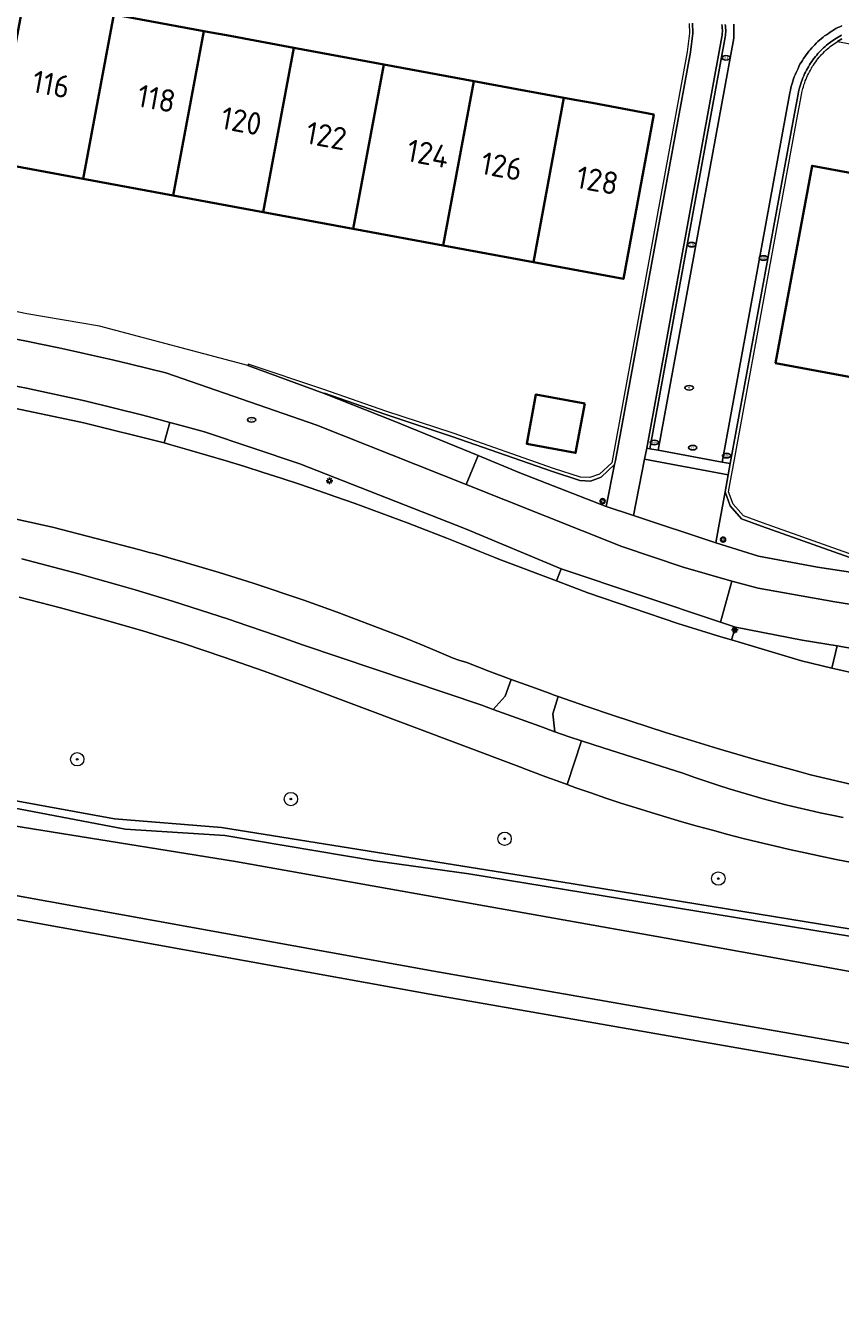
# Model space of a CAD drawing. Header units: metres. Extents: x 152610 to 160096, y 456114 to 462495.
# Tile 344 of 656: x 157870 to 157918, y 459843 to 459919. Entities that reach past the tile are written whole.
import ezdxf
from ezdxf.enums import TextEntityAlignment as Align

# ---------------------------------------------------------------- set-up
doc = ezdxf.new("R2010")
doc.units = ezdxf.units.M
doc.header["$LTSCALE"] = 0.5
doc.layers.get('0').update_dxf_attribs({"linetype": 'CONTINUOUS'})
for name, color, linetype, lineweight in [('B-PV-GK-BESCHOEIING-G', 251, 'GK-BESCHOEIING-SO', 18), ('B-PV-GR-BEPLANTING_CULTUUR_VASTE PLANTENVAK-GV', 251, 'CONTINUOUS', 18), ('B-PV-GR-BOOM-S', 251, 'CONTINUOUS', 25), ('B-PV-GR-GRAS-GV', 251, 'CONTINUOUS', 13), ('B-PV-IE-MEUBILAIR-S', 251, 'CONTINUOUS', 25), ('B-PV-IE-MEUBILAIR_WEGMEUBILAIR-GV', 251, 'CONTINUOUS', 18), ('B-PV-OG-BEBOUWING-GV', 6, 'CONTINUOUS', 35), ('B-PV-OG-BEBOUWING-T18', 1, 'CONTINUOUS', 18), ('B-PV-OG-TERREIN_BEGROEID-GV', 251, 'CONTINUOUS', 18), ('B-PV-OG-TERREIN_OEVER-GV', 251, 'CONTINUOUS', 18), ('B-PV-OG-WATER_SLOOT-GV', 251, 'CONTINUOUS', 18), ('B-PV-VH-GESLOTENVERHARDING_ASFALT-GV', 251, 'CONTINUOUS', 18), ('B-PV-VH-GESLOTENVERHARDING_BETON-GV', 251, 'CONTINUOUS', 18), ('B-PV-VH-OPENVERHARDING_BETONSTRAATSTEEN-GV', 251, 'CONTINUOUS', 18), ('B-PV-VH-OPENVERHARDING_STRAATBAKSTEEN-GV', 251, 'CONTINUOUS', 18), ('B-PV-VH-OPENVERHARDING_TEGEL-GV', 251, 'CONTINUOUS', 18)]:
    doc.layers.add(name, color=color, linetype=linetype, lineweight=lineweight)
doc.styles.add('NLCS-ISO', font='NLCS-ISO.ttf')
doc.styles.add('NLCS-ISO-M750-T18', font='NLCS-ISO.ttf', dxfattribs={"height": 1.35})
doc.linetypes.add('GK-BESCHOEIING-SO', pattern='A,18,-3,[1,NLCS.SHX,S=0.6,R=0,X=0,Y=0],-3', length=24)

# ---------------------------------------------------------------- blocks, each defined once
blk = doc.blocks.new('SIE-MEUBILAIR_BORD_VERKEER-SO')
blk.add_lwpolyline([(-0.5625, -0.5625), (0.5625, -0.5625), (0.5625, 0.5625), (-0.5625, 0.5625)], close=True)
at = {"style": 'NLCS-ISO'}
blk.add_text('vb', height=0.75, dxfattribs=at).set_placement((0, 0), align=Align.MIDDLE_CENTER)
blk = doc.blocks.new('SIE-MEUBILAIR_PAAL_LICHTMAST-SO')
for points in [[(-0.62, 0), (-1, 0)], [(-0.71, 0.71), (-0.44, 0.44)], [(0, 1), (0, 0.62)], [(0.44, 0.44), (0.71, 0.71)], [(1, 0), (0.62, 0)], [(-0.71, -0.71), (-0.44, -0.44)], [(0, -0.62), (0, -1)], [(0.44, -0.44), (0.71, -0.71)]]:
    blk.add_lwpolyline(points)
blk.add_circle((0, 0), 0.5)
blk = doc.blocks.new('SIE-MEUBILAIR_PAAL_VERKEERSBORD-SO')
blk.add_circle((0, 0), 0.75)
at = {"style": 'NLCS-ISO'}
blk.add_text('vb', height=0.75, dxfattribs=at).set_placement((0, 0.07), align=Align.MIDDLE_CENTER)
blk = doc.blocks.new('SIE-MEUBILAIR_PUT_KOLK-SO')
blk.add_ellipse((0, 0), major_axis=(1.25, 0), ratio=0.54)
at = {"style": 'NLCS-ISO'}
blk.add_text('klk', height=0.75, dxfattribs=at).set_placement((0.03, 0), align=Align.MIDDLE_CENTER)
blk = doc.blocks.new('SIE-MEUBILAIR_PUT_RIOOLPUT-SO')
blk.add_ellipse((0, 0), major_axis=(1.25, 0), ratio=0.54)
at = {"style": 'NLCS-ISO'}
blk.add_text('ri', height=0.75, dxfattribs=at).set_placement((-0.04, 0.07), align=Align.MIDDLE_CENTER)
blk = doc.blocks.new('SGR-BOOM_GBKN-SO')
at = {"linetype": 'ByBlock', "lineweight": 18}
h = blk.add_hatch(color=0, dxfattribs=at)
h.dxf.hatch_style = 1
edge = h.paths.add_edge_path()
edge.add_arc((0, 0), 0.25, 0, 360)
at = {"color": 0, "linetype": 'ByBlock', "lineweight": 18}
for radius in [2, 0.25]:
    blk.add_circle((0, 0), radius, dxfattribs=at)
at = {"color": 0, "linetype": 'ByBlock', "lineweight": 18, "style": 'NLCS-ISO'}
blk.add_attdef('SOORT', (2.5, 0), '', height=1.5, dxfattribs=at)

msp = doc.modelspace()

# ---------------------------------------------------------------- linework, layer by layer
at = {"layer": 'B-PV-GK-BESCHOEIING-G', "flags": 128}
msp.add_lwpolyline([(157621.543, 459766.067), (157631.048, 459764.67), (157642.392, 459762.921), (157651.111, 459761.466), (157658.881, 459760.528), (157670.486, 459759.043), (157671.519, 459758.901), (157672.555, 459758.776), (157673.593, 459758.666), (157674.632, 459758.573), (157675.673, 459758.495), (157676.714, 459758.433), (157677.757, 459758.387), (157678.8, 459758.357), (157679.843, 459758.343), (157680.886, 459758.346), (157681.93, 459758.364), (157682.972, 459758.398), (157684.015, 459758.448), (157685.056, 459758.514), (157686.096, 459758.596), (157686.593, 459758.641), (157691.469, 459758.993), (157692.877, 459759.131), (157694.284, 459759.284), (157695.689, 459759.454), (157697.091, 459759.64), (157698.492, 459759.841), (157699.891, 459760.058), (157701.286, 459760.291), (157702.679, 459760.54), (157704.07, 459760.805), (157705.457, 459761.085), (157706.84, 459761.381), (157708.221, 459761.692), (157709.598, 459762.019), (157710.971, 459762.362), (157712.34, 459762.72), (157713.705, 459763.094), (157715.065, 459763.483), (157716.421, 459763.887), (157717.773, 459764.307), (157719.119, 459764.741), (157720.461, 459765.192), (157721.797, 459765.657), (157723.128, 459766.137), (157724.454, 459766.632), (157725.774, 459767.143), (157727.088, 459767.668), (157728.396, 459768.208), (157729.698, 459768.763), (157730.993, 459769.332), (157732.282, 459769.916), (157733.504, 459770.486), (157734.605, 459771.021), (157735.7, 459771.57), (157736.787, 459772.134), (157737.867, 459772.711), (157738.939, 459773.303), (157740.003, 459773.908), (157741.06, 459774.528), (157742.108, 459775.161), (157743.147, 459775.808), (157744.179, 459776.468), (157745.201, 459777.142), (157746.215, 459777.829), (157746.665, 459778.14), (157751.466, 459781.377), (157754.544, 459783.551), (157759.862, 459787.893), (157767.004, 459793.665), (157769.663, 459795.836), (157771.592, 459797.477), (157772.996, 459799.061), (157773.88, 459800.012), (157774.034, 459800.485), (157774.439, 459802.482), (157774.677, 459804.995), (157775.837, 459806.35), (157777.24, 459806.647), (157777.583, 459806.728), (157777.923, 459806.824), (157778.259, 459806.935), (157778.589, 459807.061), (157778.912, 459807.202), (157779.229, 459807.358), (157779.539, 459807.528), (157779.841, 459807.712), (157780.134, 459807.909), (157780.418, 459808.119), (157780.692, 459808.342), (157780.955, 459808.577), (157781.208, 459808.824), (157781.314, 459808.934), (157784.487, 459812.368), (157787.194, 459815.116), (157791.103, 459818.503), (157792.459, 459819.51), (157792.799, 459819.78), (157793.128, 459820.063), (157793.447, 459820.358), (157793.755, 459820.664), (157794.051, 459820.982), (157794.335, 459821.31), (157794.607, 459821.648), (157794.867, 459821.996), (157795.113, 459822.354), (157795.346, 459822.72), (157795.565, 459823.095), (157795.771, 459823.477), (157795.962, 459823.867), (157796.139, 459824.263), (157796.301, 459824.666), (157796.448, 459825.075), (157796.558, 459825.416), (157797.833, 459830.252), (157799.338, 459839.181), (157799.825, 459844.168), (157802.799, 459860.033), (157803.904, 459866.493), (157803.979, 459866.989), (157804.069, 459867.481), (157804.175, 459867.97), (157804.297, 459868.456), (157804.434, 459868.938), (157804.586, 459869.415), (157804.754, 459869.886), (157804.937, 459870.353), (157805.134, 459870.813), (157805.346, 459871.266), (157805.572, 459871.713), (157805.813, 459872.152), (157806.068, 459872.583), (157806.336, 459873.006), (157806.617, 459873.42), (157806.912, 459873.825), (157807.219, 459874.22), (157807.539, 459874.606), (157807.871, 459874.981), (157808.215, 459875.345), (157808.57, 459875.697), (157808.936, 459876.039), (157809.313, 459876.368), (157809.701, 459876.686), (157810.098, 459876.99), (157810.505, 459877.282), (157810.921, 459877.561), (157811.345, 459877.826), (157811.528, 459877.935), (157812.002, 459878.151), (157812.482, 459878.352), (157812.968, 459878.539), (157813.459, 459878.711), (157813.956, 459878.868), (157814.457, 459879.009), (157814.963, 459879.135), (157815.472, 459879.245), (157815.984, 459879.339), (157816.499, 459879.418), (157817.015, 459879.481), (157817.534, 459879.528), (157818.02, 459879.558), (157818.905, 459879.593), (157819.791, 459879.612), (157820.676, 459879.615), (157821.562, 459879.603), (157822.447, 459879.574), (157823.332, 459879.529), (157824.216, 459879.468), (157825.098, 459879.392), (157825.979, 459879.299), (157826.858, 459879.191), (157827.735, 459879.066), (157828.61, 459878.926), (157829.482, 459878.77), (157829.829, 459878.703), (157847.691, 459875.272), (157865.972, 459871.844), (157882.201, 459869.24), (157907.939, 459864.663), (157948.65, 459857.262), (157954.27, 459856.255), (157958.365, 459855.867), (157961.463, 459855.418), (157965.353, 459854.346), (157975.192, 459850.435), (157981.133, 459848.696), (157981.85, 459848.478), (157982.571, 459848.275), (157983.296, 459848.088), (157984.025, 459847.916), (157984.758, 459847.76), (157985.493, 459847.62), (157986.232, 459847.495), (157986.973, 459847.386), (157987.716, 459847.293), (157988.461, 459847.216), (157989.208, 459847.155), (157989.956, 459847.109), (157990.704, 459847.08), (157991.453, 459847.067), (157992.202, 459847.07), (157992.951, 459847.088), (157993.699, 459847.123), (157994.416, 459847.171), (157998.714, 459847.624), (158000, 459847.633), (158009.32, 459846.378), (158022.876, 459843.827), (158034.469, 459841.861), (158044.977, 459839.819), (158047.253, 459839.446), (158053.831, 459839.622), (158055.86, 459839.703), (158056.805, 459839.603), (158057.541, 459839.502), (158058.277, 459839.296), (158059.083, 459838.951), (158060.206, 459838.327), (158060.828, 459837.754), (158066.888, 459832.17), (158069.422, 459829.419), (158073.654, 459823.494), (158074.393, 459822.728), (158079.172, 459818.975), (158081.949, 459816.68), (158083.317, 459816.023), (158088.641, 459814.932), (158095.297, 459813.674), (158095.505, 459813.573), (158095.706, 459813.458), (158095.899, 459813.33), (158096.082, 459813.188), (158096.255, 459813.034), (158096.418, 459812.869), (158096.568, 459812.693), (158096.706, 459812.507), (158096.83, 459812.312), (158096.941, 459812.108), (158097.038, 459811.898), (158097.12, 459811.681), (158097.186, 459811.459), (158097.237, 459811.234), (158097.273, 459811.005), (158097.293, 459810.774), (158097.296, 459810.542), (158097.284, 459810.311), (158097.255, 459810.081), (158097.211, 459809.854), (158097.207, 459809.835)], dxfattribs=at)
at = {"layer": 'B-PV-GR-BEPLANTING_CULTUUR_VASTE PLANTENVAK-GV', "flags": 128}
for points in [[(157904.347, 459890.434), (157904.849, 459892.929), (157904.061, 459892.184), (157903.413, 459891.946), (157902.783, 459891.984), (157901.138, 459892.511), (157895.137, 459894.609), (157891.13, 459895.936), (157887.532, 459897.196), (157887.507, 459897.18), (157891.682, 459895.528), (157896.701, 459893.467), (157899.19, 459892.445)], [(157923.23, 459885.847), (157913.623, 459889.261), (157912.444, 459889.694), (157911.756, 459890.456), (157911.455, 459891.294), (157911.057, 459889.144), (157910.895, 459888.266), (157913.449, 459887.461), (157916.967, 459886.803), (157921.426, 459886.122)]]:
    msp.add_lwpolyline(points, close=True, dxfattribs=at)
at = {"layer": 'B-PV-GR-GRAS-GV', "flags": 128}
msp.add_lwpolyline([(157920.026, 459856.723), (157893.812, 459861.301), (157864.513, 459866.594)], dxfattribs=at)
at = {"layer": 'B-PV-IE-MEUBILAIR_WEGMEUBILAIR-GV', "flags": 128}
for points in [[(157909.306, 459919.259), (157909.327, 459918.686), (157909.197, 459917.577), (157904.685, 459893.028), (157903.955, 459892.358), (157903.383, 459892.148), (157902.82, 459892.182), (157901.201, 459892.701), (157895.202, 459894.799), (157891.194, 459896.125), (157887.474, 459897.402), (157882.964, 459898.924), (157882.942, 459898.852), (157887.507, 459897.18), (157887.532, 459897.196), (157891.13, 459895.936), (157895.137, 459894.609), (157901.138, 459892.511), (157902.783, 459891.984), (157903.413, 459891.946), (157904.061, 459892.184), (157904.849, 459892.929), (157904.914, 459893.169), (157909.395, 459917.547), (157909.528, 459918.678), (157909.505, 459919.287)], [(157911.267, 459919.195), (157911.279, 459919.089), (157911.279, 459918.984), (157911.29, 459918.866), (157911.29, 459918.782), (157911.279, 459918.676), (157911.279, 459918.569), (157911.269, 459918.469), (157906.77, 459893.909), (157906.967, 459893.873), (157911.467, 459918.441), (157911.479, 459918.558), (157911.479, 459918.664), (157911.49, 459918.77), (157911.49, 459918.876), (157911.479, 459918.994), (157911.479, 459919.1), (157911.467, 459919.206)], [(157918.412, 459918.568), (157918.106, 459918.391), (157917.885, 459918.24), (157917.611, 459918.05), (157917.517, 459917.968), (157917.435, 459917.897), (157917.34, 459917.815), (157917.258, 459917.732), (157917.164, 459917.638), (157917.081, 459917.556), (157916.999, 459917.473), (157916.928, 459917.379), (157916.846, 459917.285), (157916.775, 459917.191), (157916.704, 459917.097), (157916.634, 459916.991), (157916.563, 459916.897), (157916.492, 459916.791), (157916.434, 459916.685), (157916.375, 459916.579), (157916.316, 459916.473), (157916.257, 459916.355), (157916.198, 459916.25), (157916.151, 459916.132), (157916.104, 459916.014), (157916.057, 459915.908), (157916.021, 459915.791), (157915.974, 459915.661), (157915.939, 459915.543), (157915.903, 459915.426), (157915.844, 459915.179), (157915.821, 459915.049), (157915.55, 459913.566), (157911.767, 459892.985), (157911.646, 459892.322), (157911.455, 459891.294), (157911.756, 459890.456), (157912.444, 459889.694), (157913.623, 459889.261), (157923.23, 459885.847)], [(157924.277, 459885.687), (157913.691, 459889.449), (157912.559, 459889.864), (157911.931, 459890.561), (157911.662, 459891.311), (157911.783, 459891.954), (157911.918, 459892.702), (157915.746, 459913.53), (157916.018, 459915.013), (157916.04, 459915.137), (157916.097, 459915.374), (157916.13, 459915.486), (157916.164, 459915.598), (157916.211, 459915.728), (157916.244, 459915.839), (157916.288, 459915.936), (157916.336, 459916.058), (157916.379, 459916.163), (157916.434, 459916.262), (157916.493, 459916.38), (157916.549, 459916.482), (157916.608, 459916.588), (157916.663, 459916.687), (157916.726, 459916.781), (157916.797, 459916.875), (157916.868, 459916.981), (157916.935, 459917.071), (157917.001, 459917.159), (157917.084, 459917.253), (157917.15, 459917.342), (157917.223, 459917.414), (157917.305, 459917.497), (157917.399, 459917.591), (157917.477, 459917.669), (157917.565, 459917.746), (157917.648, 459917.816), (157917.734, 459917.892), (157918.164, 459918.189), (157918.425, 459918.343)], [(157918.425, 459918.343), (157918.164, 459918.189), (157923.42, 459917.214)]]:
    msp.add_lwpolyline(points, dxfattribs=at)
at = {"layer": 'B-PV-OG-BEBOUWING-GV', "flags": 128}
for points in [[(157867.73, 459910.979), (157873.108, 459909.984), (157874.947, 459919.797), (157874.527, 459919.875), (157871.473, 459920.439), (157870.45, 459920.628), (157869.572, 459920.79)], [(157873.108, 459909.984), (157878.486, 459908.99), (157880.322, 459918.804), (157874.947, 459919.797)], [(157885.697, 459917.811), (157881.661, 459918.557), (157880.639, 459918.745), (157880.322, 459918.804), (157878.486, 459908.99), (157883.865, 459907.995)], [(157883.865, 459907.995), (157889.243, 459907.001), (157891.072, 459916.817), (157885.697, 459917.811)], [(157889.243, 459907.001), (157894.621, 459906.007), (157896.447, 459915.824), (157891.072, 459916.817)], [(157901.822, 459914.831), (157900.213, 459915.128), (157899.558, 459915.249), (157896.447, 459915.824), (157894.621, 459906.007), (157900, 459905.012)], [(157901.822, 459914.831), (157900, 459905.012), (157905.378, 459904.018), (157907.197, 459913.838), (157903.507, 459914.52), (157902.596, 459914.688)], [(157926.529, 459904.892), (157923.538, 459905.447), (157924.255, 459909.371), (157922.039, 459909.778), (157916.654, 459910.767), (157914.475, 459898.99), (157922.085, 459897.574), (157922.273, 459898.59), (157925.254, 459898.03)], [(157903.073, 459896.57), (157900.152, 459897.117), (157899.601, 459894.172), (157902.521, 459893.625)]]:
    msp.add_lwpolyline(points, close=True, dxfattribs=at)
at = {"layer": 'B-PV-OG-TERREIN_BEGROEID-GV', "flags": 128}
for points in [[(157869.719, 459897.483), (157862.59, 459898.84), (157862.38, 459897.65), (157868.32, 459896.44), (157873.151, 459895.423), (157877.94, 459894.22), (157878.292, 459895.448), (157877.477, 459895.666), (157876.661, 459895.88), (157873.203, 459896.738)], [(157894.83, 459888.533), (157895.73, 459888.173), (157896.793, 459887.738), (157897.7, 459887.38), (157897.939, 459887.289), (157901.384, 459885.979), (157901.658, 459886.699), (157895.955, 459889.095), (157886.058, 459892.975), (157880.36, 459894.874), (157879.251, 459895.185), (157878.292, 459895.448), (157877.94, 459894.22), (157878.341, 459894.113), (157878.35, 459894.11), (157879.455, 459893.796), (157880.558, 459893.475), (157881.658, 459893.145), (157882.756, 459892.808), (157883.851, 459892.464), (157884.944, 459892.111), (157886.035, 459891.751), (157887.123, 459891.384), (157888.208, 459891.009), (157889.291, 459890.626), (157890.372, 459890.236), (157891.449, 459889.838), (157892.523, 459889.433), (157893.595, 459889.021)], [(157912.072, 459883.225), (157911.843, 459882.46), (157916.01, 459881.214), (157917.829, 459880.775), (157918.146, 459882.109), (157916.06, 459882.443)], [(157926.279, 459880.661), (157918.146, 459882.109), (157917.829, 459880.775), (157918.196, 459880.686), (157921.346, 459879.971), (157925.096, 459879.191), (157925.183, 459879.609), (157926.077, 459879.445)]]:
    msp.add_lwpolyline(points, close=True, dxfattribs=at)
for points in [[(157869.446, 459887.294), (157870.578, 459887.006), (157871.709, 459886.71), (157872.837, 459886.406), (157873.964, 459886.095), (157875.088, 459885.775), (157876.21, 459885.448), (157877.33, 459885.114), (157878.447, 459884.772), (157879.562, 459884.422), (157880.675, 459884.064), (157881.785, 459883.699), (157882.893, 459883.326), (157883.998, 459882.946), (157885.1, 459882.558), (157886.2, 459882.163), (157896.92, 459878.56), (157897.603, 459878.312), (157898.307, 459879.094), (157898.683, 459880.098), (157897.35, 459880.599), (157896.021, 459881.11), (157895.54, 459881.26), (157895.205, 459881.379), (157894.225, 459881.792), (157893.243, 459882.198), (157892.257, 459882.596), (157891.268, 459882.987), (157890.277, 459883.37), (157889.282, 459883.746), (157888.285, 459884.115), (157887.285, 459884.476), (157886.283, 459884.829), (157885.277, 459885.175), (157884.269, 459885.513), (157883.259, 459885.844), (157882.246, 459886.167), (157881.231, 459886.483), (157880.213, 459886.79), (157879.194, 459887.09), (157878.171, 459887.383), (157877.411, 459887.595), (157877.04, 459887.68), (157876.5, 459887.83), (157871.278, 459889.183), (157866.01, 459890.34)], [(157919.025, 459869.174), (157918.093, 459869.356), (157917.162, 459869.546), (157916.232, 459869.744), (157915.304, 459869.949), (157914.378, 459870.162), (157913.454, 459870.383), (157912.532, 459870.612), (157911.611, 459870.849), (157910.693, 459871.093), (157909.777, 459871.345), (157908.863, 459871.605), (157907.951, 459871.872), (157907.041, 459872.147), (157906.134, 459872.43), (157905.229, 459872.721), (157904.327, 459873.019), (157903.427, 459873.324), (157902.53, 459873.637), (157902.021, 459873.819), (157901.635, 459873.958), (157900.743, 459874.286), (157899.854, 459874.622), (157898.968, 459874.965), (157886.312, 459879.725), (157883.92, 459880.603), (157881.514, 459881.44), (157879.095, 459882.237), (157876.662, 459882.993), (157874.216, 459883.709), (157871.76, 459884.383), (157869.292, 459885.016)], [(157928.14, 459863.702), (157902.388, 459867.888), (157881.367, 459871.269), (157874.975, 459871.781), (157827.083, 459880.522)], [(157827.083, 459880.522), (157874.975, 459871.781), (157881.367, 459871.269), (157902.388, 459867.888), (157928.14, 459863.702)], [(157920.303, 459873.536), (157916.548, 459874.412), (157916, 459874.57), (157915.631, 459874.662), (157913.312, 459875.306), (157911.002, 459875.979), (157907.885, 459876.936), (157904.784, 459877.944), (157903.128, 459878.507), (157901.477, 459879.084), (157901.16, 459878.054), (157901.292, 459876.974), (157902.13, 459876.67), (157902.873, 459876.433), (157904.171, 459876.02), (157908.938, 459874.501), (157909.648, 459874.247), (157910.361, 459874.002), (157911.028, 459873.782), (157911.698, 459873.569), (157912.37, 459873.364), (157913.045, 459873.167), (157913.721, 459872.977), (157914.4, 459872.795), (157915.081, 459872.621), (157915.764, 459872.455), (157916.448, 459872.296), (157917.135, 459872.145), (157917.823, 459872.002), (157918.512, 459871.867)], [(157928.01, 459863.29), (157896.136, 459868.487), (157890.55, 459869.28), (157881.56, 459870.79), (157875.61, 459871.16), (157842.17, 459877.53)], [(157842.17, 459877.53), (157875.61, 459871.16), (157881.56, 459870.79), (157890.55, 459869.28), (157896.136, 459868.487), (157928.01, 459863.29)], [(157865.972, 459871.845), (157882.201, 459869.24), (157907.939, 459864.663), (157948.65, 459857.262)]]:
    msp.add_lwpolyline(points, dxfattribs=at)
at = {"layer": 'B-PV-OG-TERREIN_OEVER-GV', "flags": 128}
for points in [[(157920.267, 459858.107), (157894.057, 459862.684), (157864.764, 459867.976)], [(157864.513, 459866.594), (157893.812, 459861.301), (157920.026, 459856.723)]]:
    msp.add_lwpolyline(points, dxfattribs=at)
at = {"layer": 'B-PV-OG-WATER_SLOOT-GV', "flags": 128}
for points in [[(157948.65, 459857.262), (157907.939, 459864.663), (157882.201, 459869.24), (157865.972, 459871.845)], [(157864.764, 459867.976), (157894.057, 459862.684), (157920.267, 459858.107)]]:
    msp.add_lwpolyline(points, dxfattribs=at)
at = {"layer": 'B-PV-VH-GESLOTENVERHARDING_ASFALT-GV', "flags": 128}
for points in [[(157862.59, 459898.84), (157869.719, 459897.483), (157873.203, 459896.738), (157876.661, 459895.88), (157877.477, 459895.666), (157878.292, 459895.448), (157879.251, 459895.185), (157880.36, 459894.874), (157886.058, 459892.975), (157895.955, 459889.095), (157901.658, 459886.699), (157911.173, 459883.524), (157911.377, 459884.241), (157911.866, 459885.962), (157908.943, 459886.812), (157905.295, 459888.038), (157895.988, 459891.73), (157887.071, 459895.283), (157878.048, 459898.4), (157876.987, 459898.669), (157875.924, 459898.93), (157874.859, 459899.184), (157873.792, 459899.429), (157872.724, 459899.667), (157871.654, 459899.898), (157870.582, 459900.12), (157869.728, 459900.291), (157845.925, 459904.89)], [(157921.346, 459879.971), (157918.196, 459880.686), (157917.829, 459880.775), (157916.01, 459881.214), (157911.843, 459882.46), (157911.201, 459882.652), (157908.632, 459883.435), (157903.252, 459885.268), (157901.384, 459885.979), (157897.939, 459887.289), (157897.7, 459887.38), (157896.793, 459887.738), (157895.73, 459888.173), (157894.83, 459888.533), (157893.595, 459889.021), (157892.523, 459889.433), (157891.449, 459889.838), (157890.372, 459890.236), (157889.291, 459890.626), (157888.208, 459891.009), (157887.123, 459891.384), (157886.035, 459891.751), (157884.944, 459892.111), (157883.851, 459892.464), (157882.756, 459892.808), (157881.658, 459893.145), (157880.558, 459893.475), (157879.455, 459893.796), (157878.35, 459894.11), (157878.341, 459894.113), (157877.94, 459894.22), (157873.151, 459895.423), (157868.32, 459896.44)], [(157866.01, 459890.34), (157871.278, 459889.183), (157876.5, 459887.83), (157877.04, 459887.68), (157877.411, 459887.595), (157878.171, 459887.383), (157879.194, 459887.09), (157880.213, 459886.79), (157881.231, 459886.483), (157882.246, 459886.167), (157883.259, 459885.844), (157884.269, 459885.513), (157885.277, 459885.175), (157886.283, 459884.829), (157887.285, 459884.476), (157888.285, 459884.115), (157889.282, 459883.746), (157890.277, 459883.37), (157891.268, 459882.987), (157892.257, 459882.596), (157893.243, 459882.198), (157894.225, 459881.792), (157895.205, 459881.379), (157895.54, 459881.26), (157896.021, 459881.11), (157897.35, 459880.599), (157898.683, 459880.098), (157899.841, 459879.672), (157901.003, 459879.253), (157901.24, 459879.168), (157901.477, 459879.084), (157903.128, 459878.507), (157904.784, 459877.944), (157907.885, 459876.936), (157911.002, 459875.979), (157913.312, 459875.306), (157915.631, 459874.662), (157916, 459874.57), (157916.548, 459874.412), (157920.303, 459873.536)], [(157869.292, 459885.016), (157871.76, 459884.383), (157874.216, 459883.709), (157876.662, 459882.993), (157879.095, 459882.237), (157881.514, 459881.44), (157883.92, 459880.603), (157886.312, 459879.725), (157898.968, 459874.965), (157899.854, 459874.622), (157900.743, 459874.286), (157901.635, 459873.958), (157902.021, 459873.819), (157902.873, 459876.433), (157902.13, 459876.67), (157901.292, 459876.974), (157900.382, 459877.304), (157897.603, 459878.312), (157896.92, 459878.56), (157886.2, 459882.163), (157885.1, 459882.558), (157883.998, 459882.946), (157882.893, 459883.326), (157881.785, 459883.699), (157880.675, 459884.064), (157879.562, 459884.422), (157878.447, 459884.772), (157877.33, 459885.114), (157876.21, 459885.448), (157875.088, 459885.775), (157873.964, 459886.095), (157872.837, 459886.406), (157871.709, 459886.71), (157870.578, 459887.006), (157869.446, 459887.294)], [(157918.512, 459871.867), (157917.823, 459872.002), (157917.135, 459872.145), (157916.448, 459872.296), (157915.764, 459872.455), (157915.081, 459872.621), (157914.4, 459872.795), (157913.721, 459872.977), (157913.045, 459873.167), (157912.37, 459873.364), (157911.698, 459873.569), (157911.028, 459873.782), (157910.361, 459874.002), (157909.648, 459874.247), (157908.938, 459874.501), (157904.171, 459876.02), (157902.873, 459876.433), (157902.021, 459873.819), (157902.53, 459873.637), (157903.427, 459873.324), (157904.327, 459873.019), (157905.229, 459872.721), (157906.134, 459872.43), (157907.041, 459872.147), (157907.951, 459871.872), (157908.863, 459871.605), (157909.777, 459871.345), (157910.693, 459871.093), (157911.611, 459870.849), (157912.532, 459870.612), (157913.454, 459870.383), (157914.378, 459870.162), (157915.304, 459869.949), (157916.232, 459869.744), (157917.162, 459869.546), (157918.093, 459869.356), (157919.025, 459869.174)]]:
    msp.add_lwpolyline(points, dxfattribs=at)
msp.add_lwpolyline([(157950.772, 459876.193), (157956.51, 459875.06), (157985.951, 459870.05), (157988.102, 459872.089), (157953.874, 459878.35), (157936.125, 459881.607), (157924.404, 459883.748), (157921.14, 459884.246), (157918.003, 459884.726), (157913.43, 459885.551), (157911.866, 459885.962), (157911.377, 459884.241), (157911.173, 459883.524), (157912.072, 459883.225), (157916.06, 459882.443), (157918.146, 459882.109), (157926.279, 459880.661), (157938.706, 459878.433), (157945.987, 459877.049)], close=True, dxfattribs=at)
at = {"layer": 'B-PV-VH-GESLOTENVERHARDING_BETON-GV', "flags": 128}
for points in [[(157909.306, 459919.259), (157909.327, 459918.686), (157909.197, 459917.577), (157904.685, 459893.028), (157903.955, 459892.358), (157903.383, 459892.148), (157902.82, 459892.182), (157901.201, 459892.701), (157895.202, 459894.799), (157891.194, 459896.125), (157887.474, 459897.402), (157882.964, 459898.924), (157882.942, 459898.852), (157887.507, 459897.18), (157887.532, 459897.196), (157891.13, 459895.936), (157895.137, 459894.609), (157901.138, 459892.511), (157902.783, 459891.984), (157903.413, 459891.946), (157904.061, 459892.184), (157904.849, 459892.929), (157904.914, 459893.169), (157909.395, 459917.547), (157909.528, 459918.678), (157909.505, 459919.287)], [(157911.267, 459919.195), (157911.279, 459919.089), (157911.279, 459918.984), (157911.29, 459918.866), (157911.29, 459918.782), (157911.279, 459918.676), (157911.279, 459918.569), (157911.269, 459918.469), (157906.77, 459893.909), (157906.967, 459893.873), (157911.467, 459918.441), (157911.479, 459918.558), (157911.479, 459918.664), (157911.49, 459918.77), (157911.49, 459918.876), (157911.479, 459918.994), (157911.479, 459919.1), (157911.467, 459919.206)], [(157918.412, 459918.568), (157918.106, 459918.391), (157917.885, 459918.24), (157917.611, 459918.05), (157917.517, 459917.968), (157917.435, 459917.897), (157917.34, 459917.815), (157917.258, 459917.732), (157917.164, 459917.638), (157917.081, 459917.556), (157916.999, 459917.473), (157916.928, 459917.379), (157916.846, 459917.285), (157916.775, 459917.191), (157916.704, 459917.097), (157916.634, 459916.991), (157916.563, 459916.897), (157916.492, 459916.791), (157916.434, 459916.685), (157916.375, 459916.579), (157916.316, 459916.473), (157916.257, 459916.355), (157916.198, 459916.25), (157916.151, 459916.132), (157916.104, 459916.014), (157916.057, 459915.908), (157916.021, 459915.791), (157915.974, 459915.661), (157915.939, 459915.543), (157915.903, 459915.426), (157915.844, 459915.179), (157915.821, 459915.049), (157915.55, 459913.566), (157911.767, 459892.985), (157911.646, 459892.322), (157911.455, 459891.294), (157911.756, 459890.456), (157912.444, 459889.694), (157913.623, 459889.261), (157923.23, 459885.847)], [(157924.277, 459885.687), (157913.691, 459889.449), (157912.559, 459889.864), (157911.931, 459890.561), (157911.662, 459891.311), (157911.783, 459891.954), (157911.918, 459892.702), (157915.746, 459913.53), (157916.018, 459915.013), (157916.04, 459915.137), (157916.097, 459915.374), (157916.13, 459915.486), (157916.164, 459915.598), (157916.211, 459915.728), (157916.244, 459915.839), (157916.288, 459915.936), (157916.336, 459916.058), (157916.379, 459916.163), (157916.434, 459916.262), (157916.493, 459916.38), (157916.549, 459916.482), (157916.608, 459916.588), (157916.663, 459916.687), (157916.726, 459916.781), (157916.797, 459916.875), (157916.868, 459916.981), (157916.935, 459917.071), (157917.001, 459917.159), (157917.084, 459917.253), (157917.15, 459917.342), (157917.223, 459917.414), (157917.305, 459917.497), (157917.399, 459917.591), (157917.477, 459917.669), (157917.565, 459917.746), (157917.648, 459917.816), (157917.734, 459917.892), (157918.164, 459918.189), (157918.425, 459918.343)], [(157918.425, 459918.343), (157918.164, 459918.189), (157923.42, 459917.214)]]:
    msp.add_lwpolyline(points, dxfattribs=at)
msp.add_lwpolyline([(157911.767, 459892.985), (157911.279, 459893.075), (157907.454, 459893.783), (157906.967, 459893.873), (157906.77, 459893.909), (157906.642, 459893.247), (157911.646, 459892.322)], close=True, dxfattribs=at)
at = {"layer": 'B-PV-VH-OPENVERHARDING_BETONSTRAATSTEEN-GV', "flags": 128}
for points in [[(157909.505, 459919.287), (157909.528, 459918.678), (157909.395, 459917.547), (157904.914, 459893.169), (157904.849, 459892.929), (157904.347, 459890.434), (157905.99, 459889.888), (157906.642, 459893.247), (157906.77, 459893.909), (157911.269, 459918.469), (157911.279, 459918.569), (157911.279, 459918.676), (157911.29, 459918.782), (157911.29, 459918.866), (157911.279, 459918.984), (157911.279, 459919.089), (157911.267, 459919.195)], [(157911.467, 459919.206), (157911.479, 459919.1), (157911.479, 459918.994), (157911.49, 459918.876), (157911.49, 459918.77), (157911.479, 459918.664), (157911.479, 459918.558), (157911.467, 459918.441), (157906.967, 459893.873), (157907.454, 459893.783), (157911.973, 459918.382), (157911.973, 459918.499), (157911.985, 459918.617), (157911.985, 459918.747), (157911.985, 459918.864), (157911.985, 459918.982), (157911.973, 459919.1), (157911.973, 459919.229)], [(157918.424, 459919.133), (157918.306, 459919.074), (157918.188, 459919.015), (157918.071, 459918.956), (157917.953, 459918.886), (157917.835, 459918.815), (157917.729, 459918.744), (157917.623, 459918.674), (157917.505, 459918.592), (157917.399, 459918.521), (157917.305, 459918.439), (157917.199, 459918.356), (157917.093, 459918.262), (157916.999, 459918.18), (157916.905, 459918.086), (157916.811, 459917.991), (157916.716, 459917.897), (157916.634, 459917.803), (157916.54, 459917.697), (157916.457, 459917.603), (157916.375, 459917.497), (157916.293, 459917.391), (157916.222, 459917.274), (157916.139, 459917.168), (157916.069, 459917.05), (157915.998, 459916.932), (157915.927, 459916.826), (157915.869, 459916.697), (157915.81, 459916.579), (157915.751, 459916.462), (157915.692, 459916.332), (157915.645, 459916.203), (157915.586, 459916.085), (157915.539, 459915.956), (157915.503, 459915.814), (157915.456, 459915.685), (157915.421, 459915.555), (157915.385, 459915.414), (157915.362, 459915.273), (157915.326, 459915.132), (157911.279, 459893.075), (157911.767, 459892.985), (157915.55, 459913.566), (157915.821, 459915.049), (157915.844, 459915.179), (157915.903, 459915.426), (157915.939, 459915.543), (157915.974, 459915.661), (157916.021, 459915.791), (157916.057, 459915.908), (157916.104, 459916.014), (157916.151, 459916.132), (157916.198, 459916.25), (157916.257, 459916.355), (157916.316, 459916.473), (157916.375, 459916.579), (157916.434, 459916.685), (157916.492, 459916.791), (157916.563, 459916.897), (157916.634, 459916.991), (157916.704, 459917.097), (157916.775, 459917.191), (157916.846, 459917.285), (157916.928, 459917.379), (157916.999, 459917.473), (157917.081, 459917.556), (157917.164, 459917.638), (157917.258, 459917.732), (157917.34, 459917.815), (157917.435, 459917.897), (157917.517, 459917.968), (157917.611, 459918.05), (157917.885, 459918.24), (157918.106, 459918.391), (157918.412, 459918.568)]]:
    msp.add_lwpolyline(points, dxfattribs=at)
for points in [[(157908.632, 459883.435), (157911.201, 459882.652), (157911.843, 459882.46), (157912.072, 459883.225), (157911.173, 459883.524), (157901.658, 459886.699), (157901.384, 459885.979), (157903.252, 459885.268)], [(157899.841, 459879.672), (157898.683, 459880.098), (157898.307, 459879.094), (157897.603, 459878.312), (157900.382, 459877.304), (157901.292, 459876.974), (157901.16, 459878.054), (157901.477, 459879.084), (157901.24, 459879.168), (157901.003, 459879.253)]]:
    msp.add_lwpolyline(points, close=True, dxfattribs=at)
at = {"layer": 'B-PV-VH-OPENVERHARDING_STRAATBAKSTEEN-GV', "flags": 128}
msp.add_lwpolyline([(157911.973, 459919.229), (157911.973, 459919.1), (157911.985, 459918.982), (157911.985, 459918.864), (157911.985, 459918.747), (157911.985, 459918.617), (157911.973, 459918.499), (157911.973, 459918.382), (157907.454, 459893.783), (157911.279, 459893.075), (157915.326, 459915.132), (157915.362, 459915.273), (157915.385, 459915.414), (157915.421, 459915.555), (157915.456, 459915.685), (157915.503, 459915.814), (157915.539, 459915.956), (157915.586, 459916.085), (157915.645, 459916.203), (157915.692, 459916.332), (157915.751, 459916.462), (157915.81, 459916.579), (157915.869, 459916.697), (157915.927, 459916.826), (157915.998, 459916.932), (157916.069, 459917.05), (157916.139, 459917.168), (157916.222, 459917.274), (157916.293, 459917.391), (157916.375, 459917.497), (157916.457, 459917.603), (157916.54, 459917.697), (157916.634, 459917.803), (157916.716, 459917.897), (157916.811, 459917.991), (157916.905, 459918.086), (157916.999, 459918.18), (157917.093, 459918.262), (157917.199, 459918.356), (157917.305, 459918.439), (157917.399, 459918.521), (157917.505, 459918.592), (157917.623, 459918.674), (157917.729, 459918.744), (157917.835, 459918.815), (157917.953, 459918.886), (157918.071, 459918.956), (157918.188, 459919.015), (157918.306, 459919.074), (157918.424, 459919.133)], dxfattribs=at)
at = {"layer": 'B-PV-VH-OPENVERHARDING_TEGEL-GV', "flags": 128}
msp.add_lwpolyline([(157845.925, 459904.89), (157869.728, 459900.291), (157870.582, 459900.12), (157871.654, 459899.898), (157872.724, 459899.667), (157873.792, 459899.429), (157874.859, 459899.184), (157875.924, 459898.93), (157876.987, 459898.669), (157878.048, 459898.4), (157887.071, 459895.283), (157895.988, 459891.73), (157896.701, 459893.467), (157891.682, 459895.528), (157887.507, 459897.18), (157882.942, 459898.852), (157874.077, 459901.202), (157869.734, 459901.924), (157860.687, 459903.808)], dxfattribs=at)
for points in [[(157911.866, 459885.962), (157913.43, 459885.551), (157918.003, 459884.726), (157921.14, 459884.246), (157921.426, 459886.122), (157916.967, 459886.803), (157913.449, 459887.461), (157910.895, 459888.266), (157905.99, 459889.888), (157904.347, 459890.434), (157899.19, 459892.445), (157896.701, 459893.467), (157895.988, 459891.73), (157905.295, 459888.038), (157908.943, 459886.812)], [(157911.057, 459889.144), (157911.455, 459891.294), (157911.646, 459892.322), (157906.642, 459893.247), (157905.99, 459889.888), (157910.895, 459888.266)]]:
    msp.add_lwpolyline(points, close=True, dxfattribs=at)

# ---------------------------------------------------------------- block references
at = {"layer": 'B-PV-GR-BOOM-S', "xscale": 0.2, "yscale": 0.2, "zscale": 0.2}
for p in [(157872.749, 459875.334), (157885.516, 459872.96), (157898.283, 459870.587), (157911.05, 459868.213)]:
    msp.add_blockref('SGR-BOOM_GBKN-SO', p, dxfattribs=at)
at = {"layer": 'B-PV-IE-MEUBILAIR-S', "xscale": 0.2, "yscale": 0.2, "zscale": 0.2}
for name, p in [('SIE-MEUBILAIR_PUT_KOLK-SO', (157911.507, 459917.214)), ('SIE-MEUBILAIR_PUT_KOLK-SO', (157909.458, 459906.057)), ('SIE-MEUBILAIR_PUT_KOLK-SO', (157913.748, 459905.264)), ('SIE-MEUBILAIR_PUT_RIOOLPUT-SO', (157909.309, 459897.514)), ('SIE-MEUBILAIR_PUT_RIOOLPUT-SO', (157883.166, 459895.604)), ('SIE-MEUBILAIR_PUT_KOLK-SO', (157907.234, 459894.25)), ('SIE-MEUBILAIR_PUT_RIOOLPUT-SO', (157909.521, 459893.94)), ('SIE-MEUBILAIR_PUT_KOLK-SO', (157911.541, 459893.458)), ('SIE-MEUBILAIR_PAAL_LICHTMAST-SO', (157887.819, 459891.961)), ('SIE-MEUBILAIR_PAAL_VERKEERSBORD-SO', (157904.135, 459890.746)), ('SIE-MEUBILAIR_BORD_VERKEER-SO', (157904.135, 459890.746)), ('SIE-MEUBILAIR_PAAL_VERKEERSBORD-SO', (157911.338, 459888.448)), ('SIE-MEUBILAIR_BORD_VERKEER-SO', (157911.338, 459888.448)), ('SIE-MEUBILAIR_PAAL_LICHTMAST-SO', (157912.033, 459883.059))]:
    msp.add_blockref(name, p, dxfattribs=at)

# ---------------------------------------------------------------- texts
at = {"layer": 'B-PV-OG-BEBOUWING-T18', "style": 'NLCS-ISO-M750-T18'}
for s, p in [('116', (157871.191, 459915.639)), ('118', (157877.488, 459914.785)), ('120', (157882.558, 459913.44)), ('122', (157887.634, 459912.557)), ('124', (157893.71, 459911.497)), ('126', (157898.109, 459910.742)), ('128', (157903.828, 459909.897))]:
    msp.add_text(s, height=1.35, rotation=349.6, dxfattribs=at).set_placement(p, align=Align.MIDDLE)

doc.saveas('drawing.dxf')
